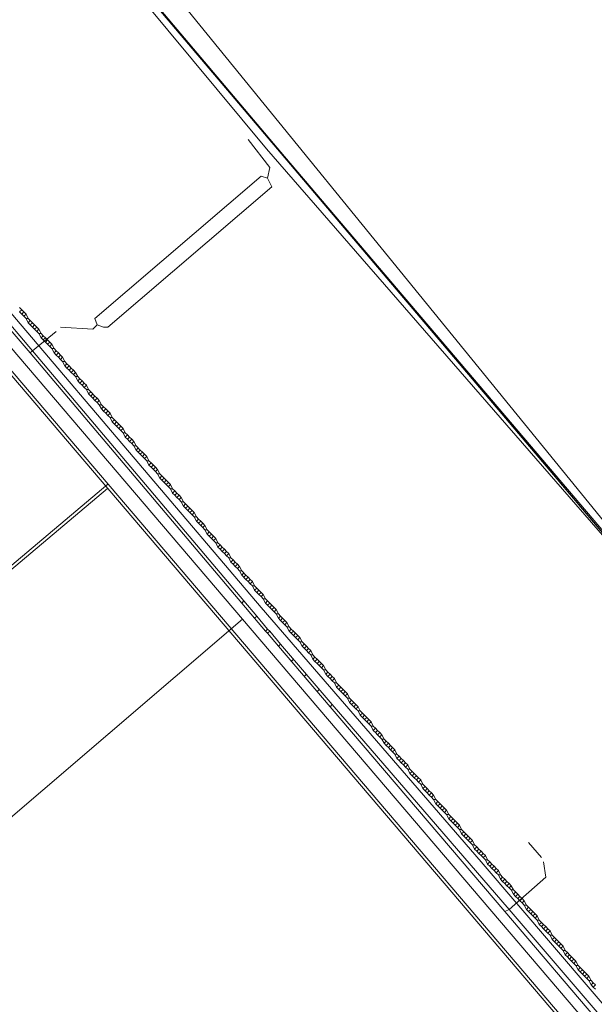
# Model space of a CAD drawing. Header units: metres. Extents: x 92810 to 93633, y 464687 to 465459.
# Tile 269 of 325: x 93328 to 93347, y 465393 to 465426. Entities that reach past the tile are written whole.
import ezdxf
from ezdxf.lldxf.tags import DXFTag

# ---------------------------------------------------------------- set-up
doc = ezdxf.new("R2010")
doc.units = ezdxf.units.M
for name, color, linetype, lineweight, transparency in [('B-OI-KL-DATA_BT NEDERLAND-G', 90, 'SI_B_DATA_BT_NEDERLAND', 18, 0.4), ('B-OI-KL-DATA_KPN-G', 90, 'SI_B_DATA_KPN', 18, 0.4), ('B-OI-KL-DATA_ZIGGO BV-G', 90, 'SI_B_DATA_ZIGGO', 18, 0.4), ('B-OI-KL-ET_LS_LIANDER-G', 190, 'SI_B_ET_LS_LIANDER', 18, 0.4), ('B-OI-KL-ET_MS_LIANDER-G', 130, 'SI_B_ET_MS_LIANDER', 18, 0.4), ('B-WE-KL-DATA-G', 90, 'KL-DATA-N', 18, 0.4), ('V-WE-KL-WARMTENET-G', 80, 'KL-WARMTENET-V', 18, 0.3)]:
    doc.layers.add(name, color=color, linetype=linetype, lineweight=lineweight, transparency=transparency)
doc.styles.get("Standard").update_dxf_attribs({"font": 'isocp.shx'})
tags = doc.linetypes.add('KL-DATA-N', pattern='A,4,-1,[101,NLCS.SHX,S=0.5,R=0,X=0,Y=0],-1,4,-1,["D",Standard,S=1,R=0,X=-0.25,Y=-0.5],-1.5', length=12.5).pattern_tags.tags
tags[18] = DXFTag(74, 10)
tags = doc.linetypes.add('KL-WARMTENET-V', pattern='A,3.5,[24,NLCS.SHX,S=0.5,R=0,X=0,Y=0],3.5,-1.5,["WN",Standard,S=1,R=0,X=-0.3,Y=-0.5],-3', length=11.5).pattern_tags.tags
tags[14] = DXFTag(74, 10)
doc.linetypes.add('SI_B_DATA_BT_NEDERLAND', pattern='A,5,-2,["BTN",Standard,S=1.5,R=0,X=-0.51,Y=-0.75],-7', length=14)
doc.linetypes.add('SI_B_DATA_KPN', pattern='A,5,-2,["KPN",Standard,S=1.5,R=0,X=-0.51,Y=-0.75],-8', length=15)
doc.linetypes.add('SI_B_DATA_ZIGGO', pattern='A,5,-2,["ZIGGO",Standard,S=1.5,R=0,X=-0.51,Y=-0.75],-9', length=16)
doc.linetypes.add('SI_B_ET_LS_LIANDER', pattern='A,5,-2,["LI-LS",Standard,S=1.5,R=0,X=-0.51,Y=-0.75],-10', length=17)
doc.linetypes.add('SI_B_ET_MS_LIANDER', pattern='A,5,-2,["LI-MS",Standard,S=1.5,R=0,X=-0.51,Y=-0.75],-10', length=17)

msp = doc.modelspace()

# ---------------------------------------------------------------- linework, layer by layer
at = {"layer": 'B-OI-KL-DATA_BT NEDERLAND-G', "flags": 128}
msp.add_lwpolyline([(93329.159, 465432.2), (93347.8, 465409.3), (93378.81, 465372.69), (93383.75, 465371.27)], dxfattribs=at)
at = {"layer": 'B-OI-KL-DATA_KPN-G', "flags": 128}
for points in [[(93382.464, 465368.821), (93363.179, 465390.821), (93362.321, 465391.893), (93328.536, 465431.607)], [(93320.107, 465425.679), (93336.321, 465406.607), (93343.607, 465398.179), (93368.75, 465368.821), (93369.679, 465367.821), (93378.179, 465357.964), (93380.821, 465354.75)]]:
    msp.add_lwpolyline(points, dxfattribs=at)
at = {"layer": 'B-OI-KL-DATA_ZIGGO BV-G', "flags": 128}
for points in [[(93327.398, 465415.956), (93335.705, 465406.216)], [(93326.856, 465398.65), (93335.705, 465406.216)], [(93380.768, 465353.385), (93335.705, 465406.216)]]:
    msp.add_lwpolyline(points, dxfattribs=at)
at = {"layer": 'B-OI-KL-ET_LS_LIANDER-G'}
for p, q in [((93328.75, 465415.107), (93319.821, 465425.607)), ((93328.679, 465415.036), (93319.607, 465425.536)), ((93336.607, 465421.179), (93335.893, 465422.107)), ((93336.536, 465420.821), (93336.607, 465421.179)), ((93336.321, 465420.893), (93330.821, 465416.179)), ((93336.536, 465420.821), (93336.321, 465420.893)), ((93336.536, 465420.821), (93336.679, 465420.536)), ((93336.679, 465420.536), (93331.25, 465415.893)), ((93330.821, 465416.179), (93330.893, 465415.964)), ((93330.75, 465415.821), (93329.679, 465415.893)), ((93330.893, 465415.964), (93330.75, 465415.821)), ((93331.107, 465415.893), (93330.893, 465415.964)), ((93331.25, 465415.893), (93331.107, 465415.893)), ((93328.75, 465415.107), (93329.536, 465415.75)), ((93328.75, 465415.107), (93328.679, 465415.036)), ((93328.679, 465415.036), (93335.679, 465406.75)), ((93328.75, 465415.107), (93335.75, 465406.821)), ((93335.75, 465406.821), (93335.679, 465406.75)), ((93335.679, 465406.75), (93336.107, 465406.25)), ((93335.75, 465406.821), (93336.179, 465406.321)), ((93336.179, 465406.321), (93336.107, 465406.25)), ((93336.179, 465406.321), (93336.536, 465405.893)), ((93336.107, 465406.25), (93336.464, 465405.821)), ((93336.536, 465405.893), (93336.464, 465405.821)), ((93336.464, 465405.821), (93336.536, 465405.75)), ((93336.536, 465405.893), (93336.607, 465405.821)), ((93336.607, 465405.821), (93336.536, 465405.75)), ((93336.536, 465405.75), (93336.893, 465405.321)), ((93336.607, 465405.821), (93336.964, 465405.393)), ((93336.964, 465405.393), (93336.893, 465405.321)), ((93336.964, 465405.393), (93338.679, 465403.393)), ((93336.893, 465405.321), (93338.607, 465403.321)), ((93337.393, 465404.893), (93337.321, 465404.821)), ((93337.821, 465404.393), (93337.75, 465404.321)), ((93338.25, 465403.893), (93338.179, 465403.821)), ((93338.679, 465403.393), (93338.607, 465403.321)), ((93338.679, 465403.393), (93344.536, 465396.607)), ((93338.607, 465403.321), (93344.393, 465396.536)), ((93345.179, 465398.821), (93345.607, 465398.321)), ((93345.75, 465397.679), (93345.679, 465398.179)), ((93344.536, 465396.607), (93345.75, 465397.679)), ((93344.536, 465396.607), (93344.393, 465396.536)), ((93344.393, 465396.536), (93358.607, 465379.893)), ((93344.536, 465396.607), (93358.75, 465380.036))]:
    msp.add_line(p, q, dxfattribs=at)
at = {"layer": 'B-OI-KL-ET_MS_LIANDER-G', "flags": 128}
for points in [[(93328.321, 465416.536), (93328.393, 465416.464)], [(93328.393, 465416.464), (93328.321, 465416.393)], [(93328.393, 465416.464), (93328.464, 465416.393)], [(93328.321, 465416.393), (93328.393, 465416.321)], [(93328.464, 465416.393), (93328.393, 465416.321)], [(93328.393, 465416.321), (93328.464, 465416.25)], [(93328.464, 465416.393), (93328.536, 465416.321)], [(93328.536, 465416.321), (93328.464, 465416.25)], [(93328.464, 465416.25), (93328.536, 465416.179)], [(93328.536, 465416.321), (93328.607, 465416.179)], [(93328.536, 465416.179), (93328.607, 465416.179)], [(93328.536, 465416.179), (93328.607, 465416.036)], [(93328.607, 465416.179), (93328.679, 465416.107)], [(93328.679, 465416.107), (93328.607, 465416.036)], [(93328.679, 465416.107), (93328.75, 465416.036)], [(93328.607, 465416.036), (93328.679, 465415.964)], [(93328.75, 465416.036), (93328.679, 465415.964)], [(93328.679, 465415.964), (93328.821, 465415.821)], [(93328.75, 465416.036), (93328.821, 465415.964)], [(93328.821, 465415.964), (93328.75, 465415.893)], [(93328.821, 465415.964), (93328.893, 465415.893)], [(93328.893, 465415.893), (93328.821, 465415.821)], [(93328.821, 465415.821), (93328.893, 465415.75)], [(93328.893, 465415.893), (93328.964, 465415.821)], [(93328.964, 465415.821), (93328.893, 465415.75)], [(93328.964, 465415.821), (93329.036, 465415.679)], [(93328.893, 465415.75), (93328.964, 465415.679)], [(93328.964, 465415.679), (93329.036, 465415.679)], [(93328.964, 465415.679), (93329.036, 465415.536)], [(93329.036, 465415.679), (93329.107, 465415.607)], [(93329.107, 465415.607), (93329.036, 465415.536)], [(93329.036, 465415.536), (93329.107, 465415.464)], [(93329.107, 465415.607), (93329.179, 465415.536)], [(93329.179, 465415.536), (93329.107, 465415.464)], [(93329.107, 465415.464), (93329.179, 465415.393)], [(93329.179, 465415.536), (93329.25, 465415.464)], [(93329.25, 465415.464), (93329.179, 465415.393)], [(93329.25, 465415.464), (93329.321, 465415.393)], [(93329.179, 465415.393), (93329.321, 465415.25)], [(93329.321, 465415.393), (93329.25, 465415.321)], [(93329.321, 465415.393), (93329.393, 465415.321)], [(93329.393, 465415.321), (93329.321, 465415.25)], [(93329.321, 465415.25), (93329.393, 465415.179)], [(93329.393, 465415.321), (93329.464, 465415.179)], [(93329.393, 465415.179), (93329.464, 465415.179)], [(93329.393, 465415.179), (93329.464, 465415.036)], [(93329.464, 465415.179), (93329.536, 465415.107)], [(93329.536, 465415.107), (93329.464, 465415.036)], [(93329.464, 465415.036), (93329.536, 465414.964)], [(93329.536, 465415.107), (93329.607, 465415.036)], [(93329.607, 465415.036), (93329.536, 465414.964)], [(93329.536, 465414.964), (93329.607, 465414.893)], [(93329.607, 465415.036), (93329.679, 465414.964)], [(93329.679, 465414.964), (93329.607, 465414.893)], [(93329.607, 465414.893), (93329.679, 465414.821)], [(93329.679, 465414.964), (93329.75, 465414.893)], [(93329.75, 465414.893), (93329.679, 465414.821)], [(93329.679, 465414.821), (93329.75, 465414.75)], [(93329.75, 465414.893), (93329.821, 465414.75)], [(93329.75, 465414.75), (93329.821, 465414.75)], [(93329.75, 465414.75), (93329.821, 465414.607)], [(93329.821, 465414.75), (93329.893, 465414.679)], [(93329.893, 465414.679), (93329.821, 465414.607)], [(93329.821, 465414.607), (93329.893, 465414.536)], [(93329.893, 465414.679), (93329.964, 465414.607)], [(93329.964, 465414.607), (93329.893, 465414.536)], [(93329.893, 465414.536), (93329.964, 465414.464)], [(93329.964, 465414.607), (93330.036, 465414.536)], [(93330.036, 465414.536), (93329.964, 465414.464)], [(93330.036, 465414.536), (93330.107, 465414.464)], [(93329.964, 465414.464), (93330.036, 465414.393)], [(93330.107, 465414.464), (93330.036, 465414.393)], [(93330.036, 465414.393), (93330.107, 465414.321)], [(93330.107, 465414.464), (93330.179, 465414.393)], [(93330.179, 465414.393), (93330.107, 465414.321)], [(93330.107, 465414.321), (93330.179, 465414.25)], [(93330.179, 465414.393), (93330.25, 465414.25)], [(93330.179, 465414.25), (93330.25, 465414.25)], [(93330.179, 465414.25), (93330.25, 465414.107)], [(93330.25, 465414.25), (93330.321, 465414.179)], [(93330.321, 465414.179), (93330.25, 465414.107)], [(93330.321, 465414.179), (93330.393, 465414.107)], [(93330.25, 465414.107), (93330.321, 465414.036)], [(93330.393, 465414.107), (93330.321, 465414.036)], [(93330.321, 465414.036), (93330.393, 465413.964)], [(93330.393, 465414.107), (93330.464, 465414.036)], [(93330.464, 465414.036), (93330.393, 465413.964)], [(93330.393, 465413.964), (93330.464, 465413.893)], [(93330.464, 465414.036), (93330.536, 465413.964)], [(93330.536, 465413.964), (93330.464, 465413.893)], [(93330.464, 465413.893), (93330.536, 465413.821)], [(93330.536, 465413.964), (93330.607, 465413.821)], [(93330.536, 465413.821), (93330.607, 465413.821)], [(93330.536, 465413.821), (93330.607, 465413.679)], [(93330.607, 465413.821), (93330.679, 465413.75)], [(93330.679, 465413.75), (93330.607, 465413.679)], [(93330.607, 465413.679), (93330.679, 465413.607)], [(93330.679, 465413.75), (93330.821, 465413.607)], [(93330.75, 465413.679), (93330.679, 465413.607)], [(93330.679, 465413.607), (93330.75, 465413.536)], [(93330.821, 465413.607), (93330.75, 465413.536)], [(93330.75, 465413.536), (93330.821, 465413.464)], [(93330.821, 465413.607), (93330.893, 465413.536)], [(93330.893, 465413.536), (93330.821, 465413.464)], [(93330.893, 465413.536), (93330.964, 465413.464)], [(93330.821, 465413.464), (93330.893, 465413.393)], [(93330.964, 465413.464), (93330.893, 465413.393)], [(93330.893, 465413.393), (93330.964, 465413.321)], [(93330.964, 465413.464), (93331.036, 465413.321)], [(93330.964, 465413.321), (93331.036, 465413.321)], [(93330.964, 465413.321), (93331.036, 465413.179)], [(93331.036, 465413.321), (93331.107, 465413.25)], [(93331.107, 465413.25), (93331.036, 465413.179)], [(93331.036, 465413.179), (93331.107, 465413.107)], [(93331.107, 465413.25), (93331.179, 465413.179)], [(93331.179, 465413.179), (93331.107, 465413.107)], [(93331.179, 465413.179), (93331.321, 465413.036)], [(93331.107, 465413.107), (93331.179, 465413.036)], [(93331.25, 465413.107), (93331.179, 465413.036)], [(93331.179, 465413.036), (93331.25, 465412.964)], [(93331.321, 465413.036), (93331.25, 465412.964)], [(93331.25, 465412.964), (93331.321, 465412.893)], [(93331.321, 465413.036), (93331.393, 465412.893)], [(93331.321, 465412.893), (93331.393, 465412.893)], [(93331.321, 465412.893), (93331.393, 465412.75)], [(93331.393, 465412.893), (93331.464, 465412.821)], [(93331.464, 465412.821), (93331.393, 465412.75)], [(93331.393, 465412.75), (93331.464, 465412.679)], [(93331.464, 465412.821), (93331.536, 465412.75)], [(93331.536, 465412.75), (93331.464, 465412.679)], [(93331.464, 465412.679), (93331.536, 465412.607)], [(93331.536, 465412.75), (93331.607, 465412.679)], [(93331.607, 465412.679), (93331.536, 465412.607)], [(93331.536, 465412.607), (93331.607, 465412.536)], [(93331.607, 465412.679), (93331.679, 465412.607)], [(93331.679, 465412.607), (93331.607, 465412.536)], [(93331.607, 465412.536), (93331.679, 465412.464)], [(93331.679, 465412.607), (93331.75, 465412.536)], [(93331.75, 465412.536), (93331.679, 465412.464)], [(93331.75, 465412.536), (93331.821, 465412.393)], [(93331.679, 465412.464), (93331.75, 465412.393)], [(93331.75, 465412.393), (93331.821, 465412.393)], [(93331.75, 465412.393), (93331.821, 465412.25)], [(93331.821, 465412.393), (93331.893, 465412.321)], [(93331.893, 465412.321), (93331.821, 465412.25)], [(93331.821, 465412.25), (93331.893, 465412.179)], [(93331.893, 465412.321), (93331.964, 465412.25)], [(93331.964, 465412.25), (93331.893, 465412.179)], [(93331.964, 465412.25), (93332.036, 465412.179)], [(93331.893, 465412.179), (93331.964, 465412.107)], [(93332.036, 465412.179), (93331.964, 465412.107)], [(93331.964, 465412.107), (93332.036, 465412.036)], [(93332.036, 465412.179), (93332.107, 465412.107)], [(93332.107, 465412.107), (93332.036, 465412.036)], [(93332.036, 465412.036), (93332.107, 465411.964)], [(93332.107, 465412.107), (93332.179, 465411.964)], [(93332.107, 465411.964), (93332.179, 465411.964)], [(93332.107, 465411.964), (93332.179, 465411.821)], [(93332.179, 465411.964), (93332.321, 465411.821)], [(93332.25, 465411.893), (93332.179, 465411.821)], [(93332.179, 465411.821), (93332.321, 465411.679)], [(93332.321, 465411.821), (93332.25, 465411.75)], [(93332.321, 465411.821), (93332.393, 465411.75)], [(93332.393, 465411.75), (93332.321, 465411.679)], [(93332.321, 465411.679), (93332.393, 465411.607)], [(93332.393, 465411.75), (93332.464, 465411.679)], [(93332.464, 465411.679), (93332.393, 465411.607)], [(93332.393, 465411.607), (93332.464, 465411.536)], [(93332.464, 465411.679), (93332.536, 465411.607)], [(93332.536, 465411.607), (93332.464, 465411.536)], [(93332.464, 465411.536), (93332.536, 465411.464)], [(93332.536, 465411.607), (93332.607, 465411.464)], [(93332.536, 465411.464), (93332.607, 465411.464)], [(93332.536, 465411.464), (93332.607, 465411.321)], [(93332.607, 465411.464), (93332.679, 465411.393)], [(93332.679, 465411.393), (93332.607, 465411.321)], [(93332.607, 465411.321), (93332.679, 465411.25)], [(93332.679, 465411.393), (93332.821, 465411.25)], [(93332.75, 465411.321), (93332.679, 465411.25)], [(93332.679, 465411.25), (93332.821, 465411.107)], [(93332.821, 465411.25), (93332.75, 465411.179)], [(93332.821, 465411.25), (93332.893, 465411.179)], [(93332.893, 465411.179), (93332.821, 465411.107)], [(93332.821, 465411.107), (93332.893, 465411.036)], [(93332.893, 465411.179), (93332.964, 465411.036)], [(93332.893, 465411.036), (93332.964, 465411.036)], [(93332.893, 465411.036), (93332.964, 465410.893)], [(93332.964, 465411.036), (93333.036, 465410.964)], [(93333.036, 465410.964), (93332.964, 465410.893)], [(93332.964, 465410.893), (93333.036, 465410.821)], [(93333.036, 465410.964), (93333.107, 465410.893)], [(93333.107, 465410.893), (93333.036, 465410.821)], [(93333.107, 465410.893), (93333.179, 465410.821)], [(93333.036, 465410.821), (93333.107, 465410.75)], [(93333.179, 465410.821), (93333.107, 465410.75)], [(93333.107, 465410.75), (93333.179, 465410.679)], [(93333.179, 465410.821), (93333.321, 465410.679)], [(93333.25, 465410.75), (93333.179, 465410.679)], [(93333.179, 465410.679), (93333.321, 465410.536)], [(93333.321, 465410.679), (93333.25, 465410.607)], [(93333.321, 465410.679), (93333.393, 465410.536)], [(93333.321, 465410.536), (93333.393, 465410.536)], [(93333.321, 465410.536), (93333.393, 465410.393)], [(93333.393, 465410.536), (93333.464, 465410.464)], [(93333.464, 465410.464), (93333.393, 465410.393)], [(93333.393, 465410.393), (93333.464, 465410.321)], [(93333.464, 465410.464), (93333.536, 465410.393)], [(93333.536, 465410.393), (93333.464, 465410.321)], [(93333.464, 465410.321), (93333.536, 465410.25)], [(93333.536, 465410.393), (93333.607, 465410.321)], [(93333.607, 465410.321), (93333.536, 465410.25)], [(93333.536, 465410.25), (93333.607, 465410.179)], [(93333.607, 465410.321), (93333.679, 465410.25)], [(93333.679, 465410.25), (93333.607, 465410.179)], [(93333.679, 465410.25), (93333.75, 465410.107)], [(93333.607, 465410.179), (93333.679, 465410.107)], [(93333.679, 465410.107), (93333.75, 465410.107)], [(93333.679, 465410.107), (93333.75, 465409.964)], [(93333.75, 465410.107), (93333.821, 465410.036)], [(93333.821, 465410.036), (93333.75, 465409.964)], [(93333.75, 465409.964), (93333.821, 465409.893)], [(93333.821, 465410.036), (93333.893, 465409.964)], [(93333.893, 465409.964), (93333.821, 465409.893)], [(93333.893, 465409.964), (93333.964, 465409.893)], [(93333.821, 465409.893), (93333.893, 465409.821)], [(93333.964, 465409.893), (93333.893, 465409.821)], [(93333.893, 465409.821), (93333.964, 465409.75)], [(93333.964, 465409.893), (93334.036, 465409.821)], [(93334.036, 465409.821), (93333.964, 465409.75)], [(93333.964, 465409.75), (93334.036, 465409.679)], [(93334.036, 465409.821), (93334.107, 465409.75)], [(93334.107, 465409.75), (93334.036, 465409.679)], [(93334.036, 465409.679), (93334.107, 465409.607)], [(93334.107, 465409.75), (93334.179, 465409.607)], [(93334.107, 465409.607), (93334.179, 465409.607)], [(93334.107, 465409.607), (93334.179, 465409.464)], [(93334.179, 465409.607), (93334.25, 465409.536)], [(93334.25, 465409.536), (93334.179, 465409.464)], [(93334.179, 465409.464), (93334.321, 465409.321)], [(93334.25, 465409.536), (93334.321, 465409.464)], [(93334.321, 465409.464), (93334.25, 465409.393)], [(93334.321, 465409.464), (93334.393, 465409.393)], [(93334.393, 465409.393), (93334.321, 465409.321)], [(93334.321, 465409.321), (93334.393, 465409.25)], [(93334.393, 465409.393), (93334.464, 465409.321)], [(93334.464, 465409.321), (93334.393, 465409.25)], [(93334.393, 465409.25), (93334.464, 465409.179)], [(93334.464, 465409.321), (93334.536, 465409.179)], [(93334.464, 465409.179), (93334.536, 465409.179)], [(93334.464, 465409.179), (93334.536, 465409.036)], [(93334.536, 465409.179), (93334.607, 465409.107)], [(93334.607, 465409.107), (93334.536, 465409.036)], [(93334.536, 465409.036), (93334.607, 465408.964)], [(93334.607, 465409.107), (93334.679, 465409.036)], [(93334.679, 465409.036), (93334.607, 465408.964)], [(93334.607, 465408.964), (93334.679, 465408.893)], [(93334.679, 465409.036), (93334.75, 465408.964)], [(93334.75, 465408.964), (93334.679, 465408.893)], [(93334.75, 465408.964), (93334.821, 465408.893)], [(93334.679, 465408.893), (93334.821, 465408.75)], [(93334.821, 465408.893), (93334.75, 465408.821)], [(93334.821, 465408.893), (93334.893, 465408.75)], [(93334.821, 465408.75), (93334.893, 465408.75)], [(93334.821, 465408.75), (93334.893, 465408.607)], [(93334.893, 465408.75), (93334.964, 465408.679)], [(93334.964, 465408.679), (93334.893, 465408.607)], [(93334.893, 465408.607), (93334.964, 465408.536)], [(93334.964, 465408.679), (93335.036, 465408.607)], [(93335.036, 465408.607), (93334.964, 465408.536)], [(93335.036, 465408.607), (93335.107, 465408.536)], [(93334.964, 465408.536), (93335.036, 465408.464)], [(93335.107, 465408.536), (93335.036, 465408.464)], [(93335.036, 465408.464), (93335.107, 465408.393)], [(93335.107, 465408.536), (93335.179, 465408.464)], [(93335.179, 465408.464), (93335.107, 465408.393)], [(93335.107, 465408.393), (93335.179, 465408.321)], [(93335.179, 465408.464), (93335.25, 465408.393)], [(93335.25, 465408.393), (93335.179, 465408.321)], [(93335.179, 465408.321), (93335.25, 465408.25)], [(93335.25, 465408.393), (93335.321, 465408.25)], [(93335.25, 465408.25), (93335.321, 465408.25)], [(93335.25, 465408.25), (93335.321, 465408.107)], [(93335.321, 465408.25), (93335.393, 465408.179)], [(93335.393, 465408.179), (93335.321, 465408.107)], [(93335.321, 465408.107), (93335.393, 465408.036)], [(93335.393, 465408.179), (93335.464, 465408.107)], [(93335.464, 465408.107), (93335.393, 465408.036)], [(93335.393, 465408.036), (93335.464, 465407.964)], [(93335.464, 465408.107), (93335.536, 465408.036)], [(93335.536, 465408.036), (93335.464, 465407.964)], [(93335.464, 465407.964), (93335.536, 465407.893)], [(93335.536, 465408.036), (93335.607, 465407.964)], [(93335.607, 465407.964), (93335.536, 465407.893)], [(93335.607, 465407.964), (93335.679, 465407.821)], [(93335.536, 465407.893), (93335.607, 465407.821)], [(93335.607, 465407.821), (93335.679, 465407.821)], [(93335.607, 465407.821), (93335.679, 465407.679)], [(93335.679, 465407.821), (93335.821, 465407.679)], [(93335.75, 465407.75), (93335.679, 465407.679)], [(93335.679, 465407.679), (93335.821, 465407.536)], [(93335.821, 465407.679), (93335.75, 465407.607)], [(93335.821, 465407.679), (93335.893, 465407.607)], [(93335.893, 465407.607), (93335.821, 465407.536)], [(93335.821, 465407.536), (93335.893, 465407.464)], [(93335.893, 465407.607), (93335.964, 465407.536)], [(93335.964, 465407.536), (93335.893, 465407.464)], [(93335.893, 465407.464), (93335.964, 465407.393)], [(93335.964, 465407.536), (93336.036, 465407.464)], [(93336.036, 465407.464), (93335.964, 465407.393)], [(93335.964, 465407.393), (93336.036, 465407.321)], [(93336.036, 465407.464), (93336.107, 465407.321)], [(93336.036, 465407.321), (93336.107, 465407.321)], [(93336.036, 465407.321), (93336.107, 465407.179)], [(93336.107, 465407.321), (93336.179, 465407.25)], [(93336.179, 465407.25), (93336.107, 465407.179)], [(93336.107, 465407.179), (93336.179, 465407.107)], [(93336.179, 465407.25), (93336.321, 465407.107)], [(93336.25, 465407.179), (93336.179, 465407.107)], [(93336.179, 465407.107), (93336.25, 465407.036)], [(93336.321, 465407.107), (93336.25, 465407.036)], [(93336.25, 465407.036), (93336.321, 465406.964)], [(93336.321, 465407.107), (93336.393, 465407.036)], [(93336.393, 465407.036), (93336.321, 465406.964)], [(93336.393, 465407.036), (93336.464, 465406.893)], [(93336.321, 465406.964), (93336.393, 465406.893)], [(93336.393, 465406.893), (93336.464, 465406.893)], [(93336.393, 465406.893), (93336.464, 465406.75)], [(93336.464, 465406.893), (93336.536, 465406.821)], [(93336.536, 465406.821), (93336.464, 465406.75)], [(93336.464, 465406.75), (93336.536, 465406.679)], [(93336.536, 465406.821), (93336.607, 465406.75)], [(93336.607, 465406.75), (93336.536, 465406.679)], [(93336.536, 465406.679), (93336.607, 465406.607)], [(93336.607, 465406.75), (93336.679, 465406.679)], [(93336.679, 465406.679), (93336.607, 465406.607)], [(93336.679, 465406.679), (93336.821, 465406.536)], [(93336.607, 465406.607), (93336.679, 465406.536)], [(93336.75, 465406.607), (93336.679, 465406.536)], [(93336.679, 465406.536), (93336.75, 465406.464)], [(93336.821, 465406.536), (93336.75, 465406.464)], [(93336.75, 465406.464), (93336.821, 465406.393)], [(93336.821, 465406.536), (93336.893, 465406.393)], [(93336.821, 465406.393), (93336.893, 465406.393)], [(93336.821, 465406.393), (93336.893, 465406.25)], [(93336.893, 465406.393), (93336.964, 465406.321)], [(93336.964, 465406.321), (93336.893, 465406.25)], [(93336.964, 465406.321), (93337.036, 465406.25)], [(93336.893, 465406.25), (93336.964, 465406.179)], [(93337.036, 465406.25), (93336.964, 465406.179)], [(93336.964, 465406.179), (93337.036, 465406.107)], [(93337.036, 465406.25), (93337.107, 465406.179)], [(93337.107, 465406.179), (93337.036, 465406.107)], [(93337.036, 465406.107), (93337.107, 465406.036)], [(93337.107, 465406.179), (93337.179, 465406.107)], [(93337.179, 465406.107), (93337.107, 465406.036)], [(93337.107, 465406.036), (93337.179, 465405.964)], [(93337.179, 465406.107), (93337.25, 465405.964)], [(93337.179, 465405.964), (93337.25, 465405.964)], [(93337.179, 465405.964), (93337.25, 465405.821)], [(93337.25, 465405.964), (93337.321, 465405.893)], [(93337.321, 465405.893), (93337.25, 465405.821)], [(93337.25, 465405.821), (93337.321, 465405.75)], [(93337.321, 465405.893), (93337.393, 465405.821)], [(93337.393, 465405.821), (93337.321, 465405.75)], [(93337.321, 465405.75), (93337.393, 465405.679)], [(93337.393, 465405.821), (93337.464, 465405.75)], [(93337.464, 465405.75), (93337.393, 465405.679)], [(93337.393, 465405.679), (93337.464, 465405.607)], [(93337.464, 465405.75), (93337.536, 465405.679)], [(93337.536, 465405.679), (93337.464, 465405.607)], [(93337.536, 465405.679), (93337.607, 465405.607)], [(93337.464, 465405.607), (93337.536, 465405.536)], [(93337.607, 465405.607), (93337.536, 465405.536)], [(93337.536, 465405.536), (93337.607, 465405.464)], [(93337.607, 465405.607), (93337.679, 465405.464)], [(93337.607, 465405.464), (93337.679, 465405.464)], [(93337.607, 465405.464), (93337.679, 465405.321)], [(93337.679, 465405.464), (93337.821, 465405.321)], [(93337.75, 465405.393), (93337.679, 465405.321)], [(93337.679, 465405.321), (93337.821, 465405.179)], [(93337.821, 465405.321), (93337.75, 465405.25)], [(93337.821, 465405.321), (93337.893, 465405.25)], [(93337.893, 465405.25), (93337.821, 465405.179)], [(93337.821, 465405.179), (93337.893, 465405.107)], [(93337.893, 465405.25), (93337.964, 465405.179)], [(93337.964, 465405.179), (93337.893, 465405.107)], [(93337.893, 465405.107), (93337.964, 465405.036)], [(93337.964, 465405.179), (93338.036, 465405.036)], [(93337.964, 465405.036), (93338.036, 465405.036)], [(93337.964, 465405.036), (93338.036, 465404.893)], [(93338.036, 465405.036), (93338.107, 465404.964)], [(93338.107, 465404.964), (93338.036, 465404.893)], [(93338.036, 465404.893), (93338.107, 465404.821)], [(93338.107, 465404.964), (93338.179, 465404.893)], [(93338.179, 465404.893), (93338.107, 465404.821)], [(93338.107, 465404.821), (93338.179, 465404.75)], [(93338.179, 465404.893), (93338.321, 465404.75)], [(93338.25, 465404.821), (93338.179, 465404.75)], [(93338.179, 465404.75), (93338.321, 465404.607)], [(93338.321, 465404.75), (93338.25, 465404.679)], [(93338.321, 465404.75), (93338.393, 465404.679)], [(93338.393, 465404.679), (93338.321, 465404.607)], [(93338.321, 465404.607), (93338.393, 465404.536)], [(93338.393, 465404.679), (93338.464, 465404.536)], [(93338.393, 465404.536), (93338.464, 465404.536)], [(93338.393, 465404.536), (93338.464, 465404.393)], [(93338.464, 465404.536), (93338.536, 465404.464)], [(93338.536, 465404.464), (93338.464, 465404.393)], [(93338.464, 465404.393), (93338.536, 465404.321)], [(93338.536, 465404.464), (93338.607, 465404.393)], [(93338.607, 465404.393), (93338.536, 465404.321)], [(93338.607, 465404.393), (93338.679, 465404.321)], [(93338.536, 465404.321), (93338.607, 465404.25)], [(93338.679, 465404.321), (93338.607, 465404.25)], [(93338.607, 465404.25), (93338.679, 465404.179)], [(93338.679, 465404.321), (93338.75, 465404.25)], [(93338.75, 465404.25), (93338.679, 465404.179)], [(93338.679, 465404.179), (93338.75, 465404.107)], [(93338.75, 465404.25), (93338.821, 465404.107)], [(93338.75, 465404.107), (93338.821, 465404.107)], [(93338.75, 465404.107), (93338.821, 465403.964)], [(93338.821, 465404.107), (93338.893, 465404.036)], [(93338.893, 465404.036), (93338.821, 465403.964)], [(93338.893, 465404.036), (93338.964, 465403.964)], [(93338.821, 465403.964), (93338.893, 465403.893)], [(93338.964, 465403.964), (93338.893, 465403.893)], [(93338.893, 465403.893), (93338.964, 465403.821)], [(93338.964, 465403.964), (93339.036, 465403.893)], [(93339.036, 465403.893), (93338.964, 465403.821)], [(93338.964, 465403.821), (93339.036, 465403.75)], [(93339.036, 465403.893), (93339.107, 465403.821)], [(93339.107, 465403.821), (93339.036, 465403.75)], [(93339.036, 465403.75), (93339.107, 465403.679)], [(93339.107, 465403.821), (93339.179, 465403.75)], [(93339.179, 465403.75), (93339.107, 465403.679)], [(93339.179, 465403.75), (93339.25, 465403.607)], [(93339.107, 465403.679), (93339.179, 465403.607)], [(93339.179, 465403.607), (93339.25, 465403.607)], [(93339.179, 465403.607), (93339.25, 465403.464)], [(93339.25, 465403.607), (93339.321, 465403.536)], [(93339.321, 465403.536), (93339.25, 465403.464)], [(93339.25, 465403.464), (93339.321, 465403.393)], [(93339.321, 465403.536), (93339.393, 465403.464)], [(93339.393, 465403.464), (93339.321, 465403.393)], [(93339.321, 465403.393), (93339.393, 465403.321)], [(93339.393, 465403.464), (93339.464, 465403.393)], [(93339.464, 465403.393), (93339.393, 465403.321)], [(93339.464, 465403.393), (93339.536, 465403.321)], [(93339.393, 465403.321), (93339.464, 465403.25)], [(93339.536, 465403.321), (93339.464, 465403.25)], [(93339.464, 465403.25), (93339.536, 465403.179)], [(93339.536, 465403.321), (93339.607, 465403.179)], [(93339.536, 465403.179), (93339.607, 465403.179)], [(93339.536, 465403.179), (93339.607, 465403.036)], [(93339.607, 465403.179), (93339.679, 465403.107)], [(93339.679, 465403.107), (93339.607, 465403.036)], [(93339.679, 465403.107), (93339.75, 465403.036)], [(93339.607, 465403.036), (93339.679, 465402.964)], [(93339.75, 465403.036), (93339.679, 465402.964)], [(93339.679, 465402.964), (93339.821, 465402.821)], [(93339.75, 465403.036), (93339.821, 465402.964)], [(93339.821, 465402.964), (93339.75, 465402.893)], [(93339.821, 465402.964), (93339.893, 465402.893)], [(93339.893, 465402.893), (93339.821, 465402.821)], [(93339.821, 465402.821), (93339.893, 465402.75)], [(93339.893, 465402.893), (93339.964, 465402.821)], [(93339.964, 465402.821), (93339.893, 465402.75)], [(93339.893, 465402.75), (93339.964, 465402.679)], [(93339.964, 465402.821), (93340.036, 465402.679)], [(93339.964, 465402.679), (93340.036, 465402.679)], [(93339.964, 465402.679), (93340.036, 465402.536)], [(93340.036, 465402.679), (93340.107, 465402.607)], [(93340.107, 465402.607), (93340.036, 465402.536)], [(93340.036, 465402.536), (93340.107, 465402.464)], [(93340.107, 465402.607), (93340.179, 465402.536)], [(93340.179, 465402.536), (93340.107, 465402.464)], [(93340.107, 465402.464), (93340.179, 465402.393)], [(93340.179, 465402.536), (93340.25, 465402.464)], [(93340.25, 465402.464), (93340.179, 465402.393)], [(93340.25, 465402.464), (93340.321, 465402.393)], [(93340.179, 465402.393), (93340.321, 465402.25)], [(93340.321, 465402.393), (93340.25, 465402.321)], [(93340.321, 465402.393), (93340.393, 465402.25)], [(93340.321, 465402.25), (93340.393, 465402.25)], [(93340.321, 465402.25), (93340.393, 465402.107)], [(93340.393, 465402.25), (93340.464, 465402.179)], [(93340.464, 465402.179), (93340.393, 465402.107)], [(93340.393, 465402.107), (93340.464, 465402.036)], [(93340.464, 465402.179), (93340.536, 465402.107)], [(93340.536, 465402.107), (93340.464, 465402.036)], [(93340.536, 465402.107), (93340.607, 465402.036)], [(93340.464, 465402.036), (93340.536, 465401.964)], [(93340.607, 465402.036), (93340.536, 465401.964)], [(93340.536, 465401.964), (93340.607, 465401.893)], [(93340.607, 465402.036), (93340.679, 465401.964)], [(93340.679, 465401.964), (93340.607, 465401.893)], [(93340.607, 465401.893), (93340.679, 465401.821)], [(93340.679, 465401.964), (93340.75, 465401.893)], [(93340.75, 465401.893), (93340.679, 465401.821)], [(93340.679, 465401.821), (93340.75, 465401.75)], [(93340.75, 465401.893), (93340.821, 465401.75)], [(93340.75, 465401.75), (93340.821, 465401.75)], [(93340.75, 465401.75), (93340.821, 465401.607)], [(93340.821, 465401.75), (93340.893, 465401.679)], [(93340.893, 465401.679), (93340.821, 465401.607)], [(93340.821, 465401.607), (93340.893, 465401.536)], [(93340.893, 465401.679), (93340.964, 465401.607)], [(93340.964, 465401.607), (93340.893, 465401.536)], [(93340.893, 465401.536), (93340.964, 465401.464)], [(93340.964, 465401.607), (93341.036, 465401.536)], [(93341.036, 465401.536), (93340.964, 465401.464)], [(93340.964, 465401.464), (93341.036, 465401.393)], [(93341.036, 465401.536), (93341.107, 465401.464)], [(93341.107, 465401.464), (93341.036, 465401.393)], [(93341.107, 465401.464), (93341.179, 465401.393)], [(93341.036, 465401.393), (93341.107, 465401.321)], [(93341.179, 465401.393), (93341.107, 465401.321)], [(93341.107, 465401.321), (93341.179, 465401.25)], [(93341.179, 465401.393), (93341.25, 465401.25)], [(93341.179, 465401.25), (93341.25, 465401.25)], [(93341.179, 465401.25), (93341.25, 465401.107)], [(93341.25, 465401.25), (93341.321, 465401.179)], [(93341.321, 465401.179), (93341.25, 465401.107)], [(93341.25, 465401.107), (93341.321, 465401.036)], [(93341.321, 465401.179), (93341.393, 465401.107)], [(93341.393, 465401.107), (93341.321, 465401.036)], [(93341.393, 465401.107), (93341.464, 465401.036)], [(93341.321, 465401.036), (93341.393, 465400.964)], [(93341.464, 465401.036), (93341.393, 465400.964)], [(93341.393, 465400.964), (93341.464, 465400.893)], [(93341.464, 465401.036), (93341.536, 465400.964)], [(93341.536, 465400.964), (93341.464, 465400.893)], [(93341.464, 465400.893), (93341.536, 465400.821)], [(93341.536, 465400.964), (93341.607, 465400.893)], [(93341.607, 465400.893), (93341.536, 465400.821)], [(93341.536, 465400.821), (93341.607, 465400.75)], [(93341.607, 465400.893), (93341.679, 465400.75)], [(93341.607, 465400.75), (93341.679, 465400.75)], [(93341.607, 465400.75), (93341.679, 465400.607)], [(93341.679, 465400.75), (93341.821, 465400.607)], [(93341.75, 465400.679), (93341.679, 465400.607)], [(93341.679, 465400.607), (93341.75, 465400.536)], [(93341.821, 465400.607), (93341.75, 465400.536)], [(93341.75, 465400.536), (93341.821, 465400.464)], [(93341.821, 465400.607), (93341.893, 465400.536)], [(93341.893, 465400.536), (93341.821, 465400.464)], [(93341.821, 465400.464), (93341.893, 465400.393)], [(93341.893, 465400.536), (93341.964, 465400.464)], [(93341.964, 465400.464), (93341.893, 465400.393)], [(93341.964, 465400.464), (93342.036, 465400.393)], [(93341.893, 465400.393), (93341.964, 465400.321)], [(93342.036, 465400.393), (93341.964, 465400.321)], [(93341.964, 465400.321), (93342.036, 465400.25)], [(93342.036, 465400.393), (93342.107, 465400.25)], [(93342.036, 465400.25), (93342.107, 465400.25)], [(93342.036, 465400.25), (93342.107, 465400.107)], [(93342.107, 465400.25), (93342.179, 465400.179)], [(93342.179, 465400.179), (93342.107, 465400.107)], [(93342.179, 465400.179), (93342.321, 465400.036)], [(93342.107, 465400.107), (93342.179, 465400.036)], [(93342.25, 465400.107), (93342.179, 465400.036)], [(93342.179, 465400.036), (93342.25, 465399.964)], [(93342.321, 465400.036), (93342.25, 465399.964)], [(93342.25, 465399.964), (93342.321, 465399.893)], [(93342.321, 465400.036), (93342.393, 465399.964)], [(93342.393, 465399.964), (93342.321, 465399.893)], [(93342.321, 465399.893), (93342.393, 465399.821)], [(93342.393, 465399.964), (93342.464, 465399.893)], [(93342.464, 465399.893), (93342.393, 465399.821)], [(93342.393, 465399.821), (93342.464, 465399.75)], [(93342.464, 465399.893), (93342.536, 465399.75)], [(93342.464, 465399.75), (93342.536, 465399.75)], [(93342.464, 465399.75), (93342.536, 465399.607)], [(93342.536, 465399.75), (93342.607, 465399.679)], [(93342.607, 465399.679), (93342.536, 465399.607)], [(93342.536, 465399.607), (93342.607, 465399.536)], [(93342.607, 465399.679), (93342.679, 465399.607)], [(93342.679, 465399.607), (93342.607, 465399.536)], [(93342.607, 465399.536), (93342.679, 465399.464)], [(93342.679, 465399.607), (93342.75, 465399.536)], [(93342.75, 465399.536), (93342.679, 465399.464)], [(93342.75, 465399.536), (93342.821, 465399.464)], [(93342.679, 465399.464), (93342.821, 465399.321)], [(93342.821, 465399.464), (93342.75, 465399.393)], [(93342.821, 465399.464), (93342.893, 465399.393)], [(93342.893, 465399.393), (93342.821, 465399.321)], [(93342.821, 465399.321), (93342.893, 465399.25)], [(93342.893, 465399.393), (93342.964, 465399.25)], [(93342.893, 465399.25), (93342.964, 465399.25)], [(93342.893, 465399.25), (93342.964, 465399.107)], [(93342.964, 465399.25), (93343.036, 465399.179)], [(93343.036, 465399.179), (93342.964, 465399.107)], [(93343.036, 465399.179), (93343.107, 465399.107)], [(93342.964, 465399.107), (93343.036, 465399.036)], [(93343.107, 465399.107), (93343.036, 465399.036)], [(93343.036, 465399.036), (93343.107, 465398.964)], [(93343.107, 465399.107), (93343.179, 465399.036)], [(93343.179, 465399.036), (93343.107, 465398.964)], [(93343.107, 465398.964), (93343.179, 465398.893)], [(93343.179, 465399.036), (93343.25, 465398.964)], [(93343.25, 465398.964), (93343.179, 465398.893)], [(93343.179, 465398.893), (93343.321, 465398.75)], [(93343.25, 465398.964), (93343.321, 465398.893)], [(93343.321, 465398.893), (93343.25, 465398.821)], [(93343.321, 465398.893), (93343.393, 465398.75)], [(93343.321, 465398.75), (93343.393, 465398.75)], [(93343.321, 465398.75), (93343.393, 465398.607)], [(93343.393, 465398.75), (93343.464, 465398.679)], [(93343.464, 465398.679), (93343.393, 465398.607)], [(93343.393, 465398.607), (93343.464, 465398.536)], [(93343.464, 465398.679), (93343.536, 465398.607)], [(93343.536, 465398.607), (93343.464, 465398.536)], [(93343.464, 465398.536), (93343.536, 465398.464)], [(93343.536, 465398.607), (93343.607, 465398.536)], [(93343.607, 465398.536), (93343.536, 465398.464)], [(93343.607, 465398.536), (93343.679, 465398.464)], [(93343.536, 465398.464), (93343.607, 465398.393)], [(93343.679, 465398.464), (93343.607, 465398.393)], [(93343.607, 465398.393), (93343.679, 465398.321)], [(93343.679, 465398.464), (93343.75, 465398.393)], [(93343.75, 465398.393), (93343.679, 465398.321)], [(93343.679, 465398.321), (93343.75, 465398.25)], [(93343.75, 465398.393), (93343.821, 465398.25)], [(93343.75, 465398.25), (93343.821, 465398.25)], [(93343.75, 465398.25), (93343.821, 465398.107)], [(93343.821, 465398.25), (93343.893, 465398.179)], [(93343.893, 465398.179), (93343.821, 465398.107)], [(93343.893, 465398.179), (93343.964, 465398.107)], [(93343.821, 465398.107), (93343.893, 465398.036)], [(93343.964, 465398.107), (93343.893, 465398.036)], [(93343.893, 465398.036), (93343.964, 465397.964)], [(93343.964, 465398.107), (93344.036, 465398.036)], [(93344.036, 465398.036), (93343.964, 465397.964)], [(93343.964, 465397.964), (93344.036, 465397.893)], [(93344.036, 465398.036), (93344.107, 465397.964)], [(93344.107, 465397.964), (93344.036, 465397.893)], [(93344.036, 465397.893), (93344.107, 465397.821)], [(93344.107, 465397.964), (93344.179, 465397.893)], [(93344.179, 465397.893), (93344.107, 465397.821)], [(93344.179, 465397.893), (93344.25, 465397.75)], [(93344.107, 465397.821), (93344.179, 465397.75)], [(93344.179, 465397.75), (93344.25, 465397.75)], [(93344.179, 465397.75), (93344.25, 465397.607)], [(93344.25, 465397.75), (93344.321, 465397.679)], [(93344.321, 465397.679), (93344.25, 465397.607)], [(93344.25, 465397.607), (93344.321, 465397.536)], [(93344.321, 465397.679), (93344.393, 465397.607)], [(93344.393, 465397.607), (93344.321, 465397.536)], [(93344.321, 465397.536), (93344.393, 465397.464)], [(93344.393, 465397.607), (93344.464, 465397.536)], [(93344.464, 465397.536), (93344.393, 465397.464)], [(93344.464, 465397.536), (93344.536, 465397.464)], [(93344.393, 465397.464), (93344.464, 465397.393)], [(93344.536, 465397.464), (93344.464, 465397.393)], [(93344.464, 465397.393), (93344.536, 465397.321)], [(93344.536, 465397.464), (93344.607, 465397.393)], [(93344.607, 465397.393), (93344.536, 465397.321)], [(93344.536, 465397.321), (93344.607, 465397.25)], [(93344.607, 465397.393), (93344.679, 465397.25)], [(93344.607, 465397.25), (93344.679, 465397.25)], [(93344.607, 465397.25), (93344.679, 465397.107)], [(93344.679, 465397.25), (93344.821, 465397.107)], [(93344.75, 465397.179), (93344.679, 465397.107)], [(93344.679, 465397.107), (93344.75, 465397.036)], [(93344.821, 465397.107), (93344.75, 465397.036)], [(93344.75, 465397.036), (93344.821, 465396.964)], [(93344.821, 465397.107), (93344.893, 465397.036)], [(93344.893, 465397.036), (93344.821, 465396.964)], [(93344.821, 465396.964), (93344.893, 465396.893)], [(93344.893, 465397.036), (93344.964, 465396.964)], [(93344.964, 465396.964), (93344.893, 465396.893)], [(93344.893, 465396.893), (93344.964, 465396.821)], [(93344.964, 465396.964), (93345.036, 465396.893)], [(93345.036, 465396.893), (93344.964, 465396.821)], [(93345.036, 465396.893), (93345.107, 465396.75)], [(93344.964, 465396.821), (93345.036, 465396.75)], [(93345.036, 465396.75), (93345.107, 465396.75)], [(93345.036, 465396.75), (93345.107, 465396.607)], [(93345.107, 465396.75), (93345.179, 465396.679)], [(93345.179, 465396.679), (93345.107, 465396.607)], [(93345.107, 465396.607), (93345.179, 465396.536)], [(93345.179, 465396.679), (93345.321, 465396.536)], [(93345.25, 465396.607), (93345.179, 465396.536)], [(93345.179, 465396.536), (93345.25, 465396.464)], [(93345.321, 465396.536), (93345.25, 465396.464)], [(93345.321, 465396.536), (93345.393, 465396.464)], [(93345.25, 465396.464), (93345.321, 465396.393)], [(93345.393, 465396.464), (93345.321, 465396.393)], [(93345.321, 465396.393), (93345.393, 465396.321)], [(93345.393, 465396.464), (93345.464, 465396.393)], [(93345.464, 465396.393), (93345.393, 465396.321)], [(93345.393, 465396.321), (93345.464, 465396.25)], [(93345.464, 465396.393), (93345.536, 465396.25)], [(93345.464, 465396.25), (93345.536, 465396.25)], [(93345.464, 465396.25), (93345.536, 465396.107)], [(93345.536, 465396.25), (93345.607, 465396.179)], [(93345.607, 465396.179), (93345.536, 465396.107)], [(93345.536, 465396.107), (93345.607, 465396.036)], [(93345.607, 465396.179), (93345.679, 465396.107)], [(93345.679, 465396.107), (93345.607, 465396.036)], [(93345.607, 465396.036), (93345.679, 465395.964)], [(93345.679, 465396.107), (93345.75, 465396.036)], [(93345.75, 465396.036), (93345.679, 465395.964)], [(93345.679, 465395.964), (93345.821, 465395.821)], [(93345.75, 465396.036), (93345.821, 465395.964)], [(93345.821, 465395.964), (93345.75, 465395.893)], [(93345.821, 465395.964), (93345.893, 465395.893)], [(93345.893, 465395.893), (93345.821, 465395.821)], [(93345.893, 465395.893), (93345.964, 465395.75)], [(93345.821, 465395.821), (93345.893, 465395.75)], [(93345.893, 465395.75), (93345.964, 465395.75)], [(93345.893, 465395.75), (93345.964, 465395.607)], [(93345.964, 465395.75), (93346.036, 465395.679)], [(93346.036, 465395.679), (93345.964, 465395.607)], [(93345.964, 465395.607), (93346.036, 465395.536)], [(93346.036, 465395.679), (93346.107, 465395.607)], [(93346.107, 465395.607), (93346.036, 465395.536)], [(93346.107, 465395.607), (93346.179, 465395.536)], [(93346.036, 465395.536), (93346.107, 465395.464)], [(93346.179, 465395.536), (93346.107, 465395.464)], [(93346.107, 465395.464), (93346.179, 465395.393)], [(93346.179, 465395.536), (93346.25, 465395.464)], [(93346.25, 465395.464), (93346.179, 465395.393)], [(93346.179, 465395.393), (93346.321, 465395.25)], [(93346.25, 465395.464), (93346.321, 465395.393)], [(93346.321, 465395.393), (93346.25, 465395.321)], [(93346.321, 465395.393), (93346.393, 465395.25)], [(93346.321, 465395.25), (93346.393, 465395.25)], [(93346.321, 465395.25), (93346.393, 465395.107)], [(93346.393, 465395.25), (93346.464, 465395.179)], [(93346.464, 465395.179), (93346.393, 465395.107)], [(93346.393, 465395.107), (93346.464, 465395.036)], [(93346.464, 465395.179), (93346.536, 465395.107)], [(93346.536, 465395.107), (93346.464, 465395.036)], [(93346.464, 465395.036), (93346.536, 465394.964)], [(93346.536, 465395.107), (93346.607, 465395.036)], [(93346.607, 465395.036), (93346.536, 465394.964)], [(93346.536, 465394.964), (93346.607, 465394.893)], [(93346.607, 465395.036), (93346.679, 465394.964)], [(93346.679, 465394.964), (93346.607, 465394.893)], [(93346.679, 465394.964), (93346.75, 465394.893)], [(93346.607, 465394.893), (93346.679, 465394.821)], [(93346.75, 465394.893), (93346.679, 465394.821)], [(93346.679, 465394.821), (93346.75, 465394.75)], [(93346.75, 465394.893), (93346.821, 465394.75)], [(93346.75, 465394.75), (93346.821, 465394.75)], [(93346.75, 465394.75), (93346.821, 465394.607)], [(93346.821, 465394.75), (93346.893, 465394.679)], [(93346.893, 465394.679), (93346.821, 465394.607)], [(93346.821, 465394.607), (93346.893, 465394.536)], [(93346.893, 465394.679), (93346.964, 465394.607)], [(93346.964, 465394.607), (93346.893, 465394.536)], [(93346.964, 465394.607), (93347.036, 465394.536)], [(93346.893, 465394.536), (93346.964, 465394.464)], [(93347.036, 465394.536), (93346.964, 465394.464)], [(93346.964, 465394.464), (93347.036, 465394.393)], [(93347.036, 465394.536), (93347.107, 465394.464)], [(93347.107, 465394.464), (93347.036, 465394.393)], [(93347.036, 465394.393), (93347.107, 465394.321)], [(93347.107, 465394.464), (93347.179, 465394.393)], [(93347.179, 465394.393), (93347.107, 465394.321)], [(93347.107, 465394.321), (93347.179, 465394.25)], [(93347.179, 465394.393), (93347.25, 465394.25)], [(93347.179, 465394.25), (93347.25, 465394.25)], [(93347.179, 465394.25), (93347.25, 465394.107)], [(93347.25, 465394.25), (93347.321, 465394.179)], [(93347.321, 465394.179), (93347.25, 465394.107)], [(93347.25, 465394.107), (93347.321, 465394.036)], [(93347.321, 465394.179), (93347.393, 465394.107)], [(93347.393, 465394.107), (93347.321, 465394.036)], [(93347.321, 465394.036), (93347.393, 465393.964)]]:
    msp.add_lwpolyline(points, dxfattribs=at)
at = {"layer": 'B-WE-KL-DATA-G'}
for points in [[(93328.333, 465431.632), (93336.5, 465421.8), (93350.43, 465405.78), (93360.987, 465393.414), (93368.967, 465384.069)], [(93328.451, 465431.714), (93350.431, 465405.779), (93363.21, 465390.812), (93371.398, 465381.312), (93382.366, 465368.885)], [(93328.463, 465431.722), (93350.431, 465405.779)], [(93328.466, 465431.724), (93350.436, 465405.779), (93368.972, 465384.069), (93382.372, 465368.885), (93421, 465324.592)], [(93328.473, 465431.729), (93350.43, 465405.78), (93368.97, 465384.07), (93382.37, 465368.88), (93421, 465324.586)], [(93328.491, 465431.741), (93350.4, 465405.8), (93369, 465384.1), (93382.4, 465368.9), (93421, 465324.575)]]:
    msp.add_lwpolyline(points, dxfattribs=at)
at = {"layer": 'V-WE-KL-WARMTENET-G'}
for points in [[(93390.489, 465341.02), (93318.828, 465425.107)], [(93390.501, 465341.16), (93318.911, 465425.164)], [(93331.25, 465410.685), (93321.773, 465402.703)], [(93331.239, 465410.544), (93321.837, 465402.627)]]:
    msp.add_lwpolyline(points, dxfattribs=at)

doc.saveas('drawing.dxf')
